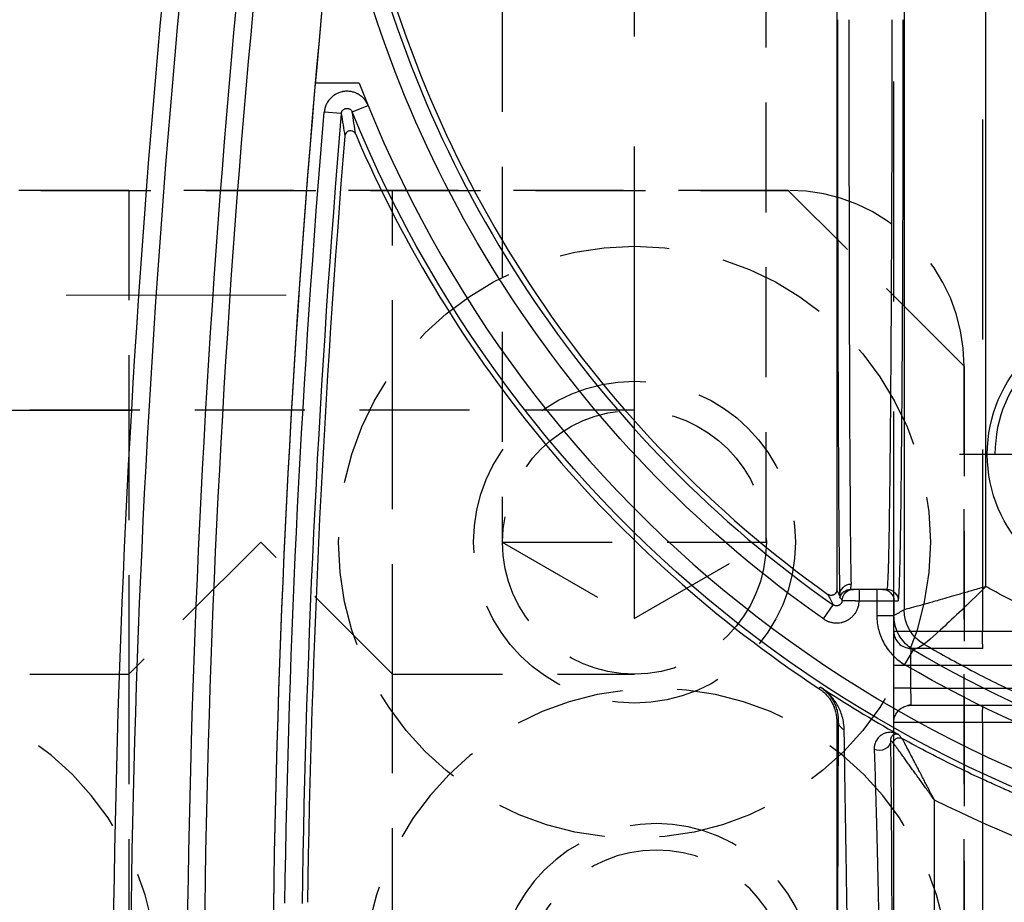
# Model space of a CAD drawing. Extents: x 2651 to 11825, y -3833 to 1075.
# Tile 393 of 656: x 4196 to 4218, y 691 to 712. Entities that reach past the tile are written whole.
import ezdxf

# ---------------------------------------------------------------- set-up
doc = ezdxf.new("R2010")
doc.units = 0
doc.header["$LTSCALE"] = 10
for name, pattern in [('CENTER', [2, 1.25, -0.25, 0.25, -0.25]), ('DASHED', [0.75, 0.5, -0.25]), ('HIDDEN', [0.375, 0.25, -0.125])]:
    doc.linetypes.add(name, pattern=pattern)
doc.layers.get('0').update_dxf_attribs({"linetype": 'CONTINUOUS'})
doc.layers.get('Defpoints').update_dxf_attribs({"linetype": 'CONTINUOUS'})
for name, color, linetype in [('1', 7, 'CONTINUOUS'), ('111', 7, 'CONTINUOUS'), ('204', 7, 'CONTINUOUS'), ('COOL', 150, 'HIDDEN'), ('DIM', 3, 'CONTINUOUS'), ('LAYER_103', 7, 'CONTINUOUS'), ('PIN', 3, 'CONTINUOUS')]:
    doc.layers.add(name, color=color, linetype=linetype)
doc.styles.get("Standard").update_dxf_attribs({"font": 'romans.shx'})
doc.dimstyles.new('MM& INCH5', dxfattribs={"dimtxt": 5, "dimasz": 2.5, "dimexe": 1, "dimexo": 0.5, "dimtad": 0, "dimrnd": 1.38778e-17, "dimzin": 9, "dimdsep": 46, "dimtxsty": 'Standard', "dimblk": 'CLOSED', "dimcen": 0, "dimclrd": 3, "dimclre": 3, "dimclrt": 3, "dimazin": 2, "dimtfac": 0.75, "dimtofl": 0, "dimtmove": 0, "dimatfit": 3, "dimfxl": 0, "dimtolj": 1, "dimarcsym": 0})

# ---------------------------------------------------------------- blocks, each defined once
blk = doc.blocks.new('DSD')
at = {"layer": '1', "color": 6, "linetype": 'DASHED'}
for p, q in [((499.908, 511.092), (499.908, 526.896)), ((501.927, 526.896), (501.927, 511.092)), ((499.908, 511.092), (501.927, 511.092)), ((499.898, 510.703), (462.919, 510.703)), ((501.538, 510.703), (499.898, 510.703)), ((501.545, 510.315), (468.644, 510.315)), ((501.545, 509.797), (501.545, 510.315)), ((501.545, 510.315), (501.927, 510.315)), ((501.927, 510.315), (501.927, 509.797)), ((468.644, 509.797), (501.545, 509.797)), ((501.545, 509.797), (501.927, 509.797)), ((462.919, 509.408), (499.898, 509.408)), ((501.538, 509.408), (499.898, 509.408)), ((499.908, 459.883), (499.908, 509.019)), ((501.927, 509.019), (499.908, 509.019)), ((501.927, 509.019), (501.927, 460.933)), ((501.922, 508.326), (501.922, 508.663))]:
    blk.add_line(p, q, dxfattribs=at)
at = {"layer": '1', "color": 7, "linetype": 'Continuous'}
for p, q in [((503.222, 511.076), (503.222, 526.911)), ((502.084, 508.067), (502.182, 508.067)), ((502.182, 508.067), (502.312, 508.067)), ((502.312, 508.067), (502.711, 508.067)), ((503.222, 464.844), (503.222, 508.076))]:
    blk.add_line(p, q, dxfattribs=at)
at = {"layer": '1', "color": 252, "linetype": 'Continuous'}
for p, q in [((501.935, 511.57), (501.935, 526.418)), ((501.004, 525.133), (501.004, 512.855)), ((503.222, 511.076), (503.189, 511.058)), ((503.586, 510.294), (503.63, 510.319)), ((501.675, 509.779), (501.477, 509.445)), ((501.923, 508.664), (501.923, 508.326)), ((502.312, 508.664), (501.923, 508.664)), ((502.312, 508.326), (502.312, 508.664)), ((503.526, 508.737), (503.303, 508.419)), ((501.692, 464.145), (501.692, 508.531)), ((501.923, 508.326), (501.825, 508.326)), ((502.312, 508.326), (501.923, 508.326)), ((502.711, 508.326), (502.312, 508.326)), ((502.312, 508.067), (502.312, 508.326)), ((502.711, 508.067), (502.711, 508.326)), ((499.831, 508.003), (499.831, 464.659)), ((514.243, 497.209), (513.883, 497.063)), ((514.492, 497.247), (514.879, 497.214))]:
    blk.add_line(p, q, dxfattribs=at)
at = {"layer": '1', "color": 110, "linetype": 'Continuous'}
blk.add_line((514.084, 496.554), (515.084, 496.554), dxfattribs=at)
at = {"layer": '1', "color": 252, "linetype": 'Continuous'}
for centre, radius, start, end in [((258.538, 518.994), 260.764, 351.21206, 8.78754), ((258.538, 518.994), 257.526, 351.21206, 8.78794), ((258.538, 518.994), 256.876, 355.14365, 359.15617), ((487.959, 486.516), 26.617, 59.4774, 83.8121), ((487.959, 486.516), 26.743, 13.2714, 54.9863)]:
    blk.add_arc(centre, radius, start, end, dxfattribs=at)
at = {"layer": '1', "color": 7, "linetype": 'Continuous', "extrusion": (0, 0, -1)}
for radius in [261.153, 259.08]:
    blk.add_arc((-258.538, 518.994), radius, 171.21206, 188.78794, dxfattribs=at)
at = {"layer": '1', "color": 252, "linetype": 'Continuous', "extrusion": (0, 0, -1)}
for centre, radius, start, end in [((-258.538, 518.994), 259.469, 171.21206, 188.78794), ((-258.538, 518.994), 257.265, 180.84383, 184.85635), ((-487.959, 486.516), 28.376, 96.2147, 157.8612), ((-487.959, 486.516), 27.006, 96.1879, 120.5226), ((-487.959, 486.516), 27.132, 125.0137, 166.7286)]:
    blk.add_arc(centre, radius, start, end, dxfattribs=at)
at = {"layer": '1', "color": 110, "linetype": 'Continuous'}
for centre, radius, start, end in [((258.538, 518.994), 257.526, 351.21206, 0), ((487.959, 486.516), 27.988, 21.018, 83.7852)]:
    blk.add_arc(centre, radius, start, end, dxfattribs=at)
at = {"layer": '1', "color": 7, "linetype": 'Continuous'}
for centre, radius, start, end in [((258.538, 518.994), 256.753, 355.25578, 359.1496), ((487.959, 486.516), 28.454, 56.6874, 60.8315), ((487.959, 486.516), 28.499, 23.1464, 56.6401), ((487.959, 486.516), 26.62, 13.3184, 54.4749)]:
    blk.add_arc(centre, radius, start, end, dxfattribs=at)
at = {"layer": '1', "color": 6, "linetype": 'DASHED', "extrusion": (0, 0, -1)}
blk.add_arc((-501.538, 511.092), 0.389, 180, 270, dxfattribs=at)
at = {"layer": '1', "color": 6, "linetype": 'DASHED'}
blk.add_arc((501.538, 509.019), 0.389, 0, 90, dxfattribs=at)
at = {"layer": '1', "color": 7, "linetype": 'Continuous'}
for centre, major_axis, ratio, start_param, end_param in [((487.939, 486.516), (-29.401, 0), 1, 4.251891, 4.60449), ((502.89, 495.113), (0, 12.954), 0.004451, 4.712389, 6.146594)]:
    blk.add_ellipse(centre, major_axis=major_axis, ratio=ratio, start_param=start_param, end_param=end_param, dxfattribs=at)
at = {"layer": '1', "color": 252, "linetype": 'Continuous', "extrusion": (0, 0, -1)}
for centre, major_axis, ratio, start_param, end_param in [((502.255, 511.501), (0.259, 0.004), 0.885838, 3.160401, 5.197109), ((501.805, 511.57), (-0.072, -0.108), 0.998651, 4.124129, 6.199042), ((501.805, 511.57), (0.0968, 0.0861), 0.999914, 0.727159, 2.802769), ((502.93, 511.058), (0.259, -0.002), 0.892611, 5.202832, 6.273506), ((500.785, 508.531), (-0.452, 0.786), 0.999949, 1.049185, 2.092408), ((500.785, 508.531), (-0.106, -0.901), 0.999761, 3.551938, 4.595151), ((502.084, 508.326), (0, -0.259), 0.999962, 0, 1.570796), ((502.182, 508.326), (0, 0.259), 0.999962, 3.141593, 4.712389), ((502.841, 508.326), (0, -0.259), 0.999989, 4.746385, 6.283185), ((502.897, 508.203), (-0.259, -0.008), 0.990677, 3.173626, 4.743828), ((502.905, 508.326), (0, -0.259), 0.999977, 4.993749, 6.283185)]:
    blk.add_ellipse(centre, major_axis=major_axis, ratio=ratio, start_param=start_param, end_param=end_param, dxfattribs=at)
at = {"layer": '1', "color": 252, "linetype": 'Continuous'}
for centre, major_axis, ratio, start_param, end_param in [((464.37, 486.503), (-47.418, -0.042), 0.865972, 3.795115, 3.797219), ((503.149, 495.113), (0, 13.213), 0.004363, 4.712389, 6.146594)]:
    blk.add_ellipse(centre, major_axis=major_axis, ratio=ratio, start_param=start_param, end_param=end_param, dxfattribs=at)
for points, knots in [([(501.961, 518.374), (501.961, 518.2), (501.961, 518.025), (501.961, 517.764), (501.961, 517.634), (501.962, 517.504), (501.962, 517.417), (501.962, 517.373), (501.962, 517.157), (501.962, 516.815), (501.963, 516.31), (501.965, 515.813), (501.966, 515.489), (501.967, 515.247), (501.967, 515.127), (501.967, 515.008), (501.968, 514.948), (501.968, 514.928), (501.968, 514.889), (501.969, 514.712), (501.97, 514.384), (501.973, 513.941), (501.974, 513.658), (501.976, 513.382), (501.977, 513.247), (501.978, 513.082), (501.978, 513.049), (501.979, 512.984), (501.979, 512.952), (501.98, 512.856), (501.981, 512.794), (501.982, 512.609), (501.984, 512.373), (501.987, 512.158), (501.989, 511.952), (501.99, 511.854), (501.993, 511.67), (501.994, 511.583), (501.996, 511.501)], [0, 0, 0, 0, 0.0625, 0.0625, 0.09375, 0.109375, 0.109375, 0.125, 0.125, 0.1875, 0.25, 0.3125, 0.375, 0.375, 0.40625, 0.421875, 0.421875, 0.429688, 0.429688, 0.4375, 0.5, 0.5625, 0.625, 0.625, 0.6875, 0.6875, 0.703125, 0.703125, 0.71875, 0.71875, 0.75, 0.75, 0.8125, 0.875, 0.875, 0.9375, 0.9375, 1, 1, 1, 1]), ([(503.189, 511.058), (503.189, 511.139), (503.19, 511.225), (503.191, 511.41), (503.192, 511.508), (503.193, 511.714), (503.194, 511.932), (503.196, 512.171), (503.196, 512.327), (503.196, 512.374), (503.197, 512.422), (503.197, 512.454), (503.197, 512.47), (503.197, 512.551), (503.197, 512.617), (503.198, 512.817), (503.199, 512.954), (503.2, 513.235), (503.201, 513.523), (503.201, 513.824), (503.202, 514.055), (503.202, 514.172), (503.202, 514.31), (503.203, 514.37), (503.203, 514.409), (503.203, 514.429), (503.203, 514.61), (503.203, 514.772), (503.204, 515.099), (503.205, 515.43), (503.205, 515.935), (503.206, 516.278), (503.206, 516.538), (503.206, 516.669), (503.206, 516.8), (503.206, 516.888), (503.206, 516.932), (503.206, 517.153), (503.206, 517.506), (503.206, 517.861), (503.206, 518.039)], [0, 0, 0, 0, 0.0625, 0.0625, 0.125, 0.125, 0.1875, 0.25, 0.25, 0.265625, 0.273438, 0.273438, 0.28125, 0.28125, 0.3125, 0.3125, 0.375, 0.375, 0.4375, 0.5, 0.5, 0.53125, 0.546875, 0.554688, 0.554688, 0.5625, 0.5625, 0.625, 0.625, 0.6875, 0.75, 0.8125, 0.8125, 0.84375, 0.859375, 0.859375, 0.875, 0.875, 0.9375, 1, 1, 1, 1]), ([(501.241, 509.314), (500.906, 509.504), (500.217, 509.894), (499.122, 510.434), (497.945, 510.951), (496.682, 511.431), (495.333, 511.865), (493.899, 512.239), (492.382, 512.55), (491.337, 512.682), (490.803, 512.75)], [0, 0, 0, 0, 0.104323, 0.214554, 0.330692, 0.452738, 0.580692, 0.714553, 0.854323, 1, 1, 1, 1]), ([(502.312, 508.664), (502.312, 508.777), (502.297, 508.887), (502.24, 509.103), (502.197, 509.209), (502.086, 509.403), (502.017, 509.494), (501.86, 509.653), (501.772, 509.722), (501.675, 509.779)], [0, 0, 0, 0, 0.25, 0.25, 0.5, 0.5, 0.75, 0.75, 1, 1, 1, 1]), ([(499.831, 508.003), (500.161, 508.329), (500.499, 508.651), (501.039, 509.15), (501.229, 509.316), (501.241, 509.314)], [0, 0, 0, 0, 0.5, 0.5, 1, 1, 1, 1]), ([(501.477, 509.445), (501.473, 509.442), (501.469, 509.44), (501.443, 509.426), (501.422, 509.414), (501.347, 509.373), (501.294, 509.344), (501.241, 509.314)], [0, 0, 0, 0, 0.053761, 0.053761, 0.326804, 0.326804, 1, 1, 1, 1]), ([(501.477, 509.445), (501.528, 509.41), (501.632, 509.341), (501.758, 509.197), (501.853, 509.031), (501.912, 508.85), (501.92, 508.725), (501.923, 508.664)], [0, 0, 0, 0, 0.195653, 0.397798, 0.602202, 0.804347, 1, 1, 1, 1]), ([(503.526, 508.737), (503.507, 508.751), (503.487, 508.763), (503.461, 508.776), (503.45, 508.781), (503.429, 508.791), (503.413, 508.797), (503.38, 508.809), (503.358, 508.815), (503.324, 508.822), (503.312, 508.824), (503.295, 508.827), (503.283, 508.828), (503.248, 508.831), (503.196, 508.831), (503.15, 508.825), (503.121, 508.82), (503.116, 508.818), (503.104, 508.816), (503.087, 508.811), (503.07, 508.806), (503.038, 508.795), (503.016, 508.786), (502.985, 508.77), (502.975, 508.765), (502.96, 508.756), (502.955, 508.753), (502.945, 508.746), (502.921, 508.73), (502.88, 508.698), (502.847, 508.664), (502.829, 508.642), (502.825, 508.637), (502.818, 508.628), (502.807, 508.614), (502.797, 508.6), (502.779, 508.57), (502.768, 508.55), (502.753, 508.518), (502.749, 508.507), (502.742, 508.491), (502.74, 508.485), (502.737, 508.474), (502.728, 508.447), (502.716, 508.396), (502.712, 508.349), (502.711, 508.326)], [0, 0, 0, 0, 0.0625, 0.0625, 0.078125, 0.09375, 0.125, 0.125, 0.1875, 0.1875, 0.21875, 0.21875, 0.234375, 0.25, 0.3125, 0.375, 0.375, 0.390625, 0.390625, 0.40625, 0.4375, 0.4375, 0.5, 0.5, 0.53125, 0.53125, 0.546875, 0.546875, 0.5625, 0.625, 0.6875, 0.6875, 0.703125, 0.703125, 0.71875, 0.75, 0.75, 0.8125, 0.8125, 0.84375, 0.84375, 0.859375, 0.859375, 0.875, 0.9375, 1, 1, 1, 1]), ([(499.831, 508.003), (499.929, 508.032), (500.117, 508.087), (500.382, 508.163), (500.614, 508.229), (500.812, 508.287), (500.977, 508.335), (501.194, 508.397), (501.436, 508.463), (501.643, 508.517), (501.675, 508.526), (501.691, 508.531)], [0, 0, 0, 0, 0.105119, 0.201549, 0.289295, 0.368365, 0.43877, 0.50053, 0.668056, 0.834313, 1, 1, 1, 1]), ([(501.969, 495.113), (501.969, 495.394), (501.969, 495.967), (501.97, 496.839), (501.972, 497.737), (501.975, 498.655), (501.978, 499.586), (501.982, 500.522), (501.986, 501.455), (501.992, 502.375), (501.998, 503.272), (502.005, 504.132), (502.012, 504.945), (502.02, 505.695), (502.029, 506.369), (502.039, 506.953), (502.049, 507.432), (502.06, 507.789), (502.072, 508.022), (502.08, 508.052), (502.084, 508.067)], [0, 0, 0, 0, 0.041403, 0.084471, 0.129205, 0.175604, 0.223668, 0.273397, 0.324791, 0.377851, 0.432575, 0.488964, 0.547018, 0.606736, 0.668119, 0.731167, 0.795879, 0.862255, 0.930296, 1, 1, 1, 1]), ([(513.883, 497.063), (513.894, 497.036), (513.92, 496.985), (513.954, 496.938), (513.978, 496.911), (513.983, 496.906), (513.993, 496.895), (514.008, 496.88), (514.025, 496.866), (514.058, 496.838), (514.082, 496.822), (514.113, 496.804), (514.12, 496.801), (514.132, 496.794), (514.152, 496.785), (514.172, 496.776), (514.212, 496.762), (514.24, 496.754), (514.276, 496.747), (514.283, 496.746), (514.297, 496.744), (514.319, 496.742), (514.34, 496.74), (514.383, 496.74), (514.412, 496.742), (514.448, 496.747), (514.455, 496.748), (514.469, 496.751), (514.49, 496.756), (514.511, 496.762), (514.552, 496.775), (514.578, 496.786), (514.611, 496.803), (514.617, 496.807), (514.629, 496.814), (514.648, 496.825), (514.666, 496.837), (514.7, 496.864), (514.721, 496.883), (514.746, 496.909), (514.751, 496.915), (514.76, 496.926), (514.774, 496.942), (514.787, 496.96), (514.811, 496.996), (514.824, 497.021), (514.839, 497.054), (514.842, 497.061), (514.847, 497.074), (514.855, 497.095), (514.861, 497.115), (514.872, 497.157), (514.877, 497.185), (514.879, 497.214)], [0, 0, 0, 0, 0.0625, 0.125, 0.125, 0.140625, 0.140625, 0.15625, 0.1875, 0.1875, 0.25, 0.25, 0.265625, 0.265625, 0.28125, 0.3125, 0.3125, 0.375, 0.375, 0.390625, 0.390625, 0.40625, 0.4375, 0.4375, 0.5, 0.5, 0.515625, 0.515625, 0.53125, 0.5625, 0.5625, 0.625, 0.625, 0.640625, 0.640625, 0.65625, 0.6875, 0.6875, 0.75, 0.75, 0.765625, 0.765625, 0.78125, 0.8125, 0.8125, 0.875, 0.875, 0.890625, 0.890625, 0.90625, 0.9375, 0.9375, 1, 1, 1, 1])]:
    blk.add_open_spline(points, degree=3, knots=knots, dxfattribs=at)
at = {"layer": '1', "color": 7, "linetype": 'Continuous'}
for points, knots in [([(502.372, 511.706), (502.369, 511.786), (502.366, 511.871), (502.36, 512.051), (502.357, 512.146), (502.35, 512.347), (502.344, 512.557), (502.337, 512.787), (502.332, 512.966), (502.33, 513.027), (502.328, 513.105), (502.327, 513.12), (502.327, 513.152), (502.325, 513.199), (502.321, 513.374), (502.316, 513.538), (502.309, 513.806), (502.303, 514.081), (502.292, 514.511), (502.286, 514.81), (502.282, 514.981), (502.282, 515), (502.281, 515.038), (502.28, 515.058), (502.279, 515.115), (502.277, 515.231), (502.274, 515.347), (502.269, 515.581), (502.263, 515.896), (502.254, 516.376), (502.245, 516.865), (502.239, 517.196), (502.235, 517.405), (502.235, 517.447), (502.233, 517.531), (502.231, 517.657), (502.229, 517.826), (502.227, 517.952), (502.225, 518.037), (502.225, 518.079), (502.223, 518.205), (502.221, 518.29), (502.22, 518.374)], [0, 0, 0, 0, 0.0625, 0.0625, 0.125, 0.125, 0.1875, 0.25, 0.25, 0.28125, 0.28125, 0.289063, 0.289063, 0.296875, 0.3125, 0.375, 0.375, 0.4375, 0.5, 0.5625, 0.5625, 0.570313, 0.570313, 0.578125, 0.578125, 0.59375, 0.625, 0.625, 0.6875, 0.75, 0.8125, 0.875, 0.875, 0.890625, 0.890625, 0.90625, 0.9375, 0.953125, 0.953125, 0.96875, 0.96875, 1, 1, 1, 1]), ([(502.947, 518.039), (502.95, 517.867), (502.955, 517.524), (502.961, 517.183), (502.964, 516.97), (502.965, 516.927), (502.966, 516.842), (502.968, 516.715), (502.97, 516.589), (502.974, 516.338), (502.979, 516.006), (502.987, 515.517), (502.992, 515.197), (502.997, 514.88), (503, 514.724), (503.002, 514.549), (503.003, 514.53), (503.003, 514.491), (503.004, 514.433), (503.006, 514.299), (503.008, 514.186), (503.012, 513.962), (503.017, 513.67), (503.021, 513.391), (503.025, 513.118), (503.028, 512.985), (503.031, 512.79), (503.032, 512.726), (503.033, 512.647), (503.033, 512.631), (503.034, 512.6), (503.034, 512.553), (503.037, 512.384), (503.039, 512.238), (503.043, 512.014), (503.044, 511.907), (503.047, 511.754), (503.047, 511.704), (503.048, 511.644), (503.048, 511.632), (503.049, 511.608), (503.049, 511.573), (503.051, 511.446), (503.052, 511.34), (503.053, 511.261)], [0, 0, 0, 0, 0.0625, 0.125, 0.125, 0.140625, 0.140625, 0.15625, 0.1875, 0.1875, 0.25, 0.3125, 0.375, 0.375, 0.4375, 0.4375, 0.445312, 0.445312, 0.453125, 0.46875, 0.5, 0.5, 0.5625, 0.625, 0.625, 0.6875, 0.6875, 0.71875, 0.71875, 0.726562, 0.726562, 0.734375, 0.75, 0.8125, 0.8125, 0.875, 0.875, 0.90625, 0.90625, 0.914062, 0.914062, 0.921875, 0.9375, 1, 1, 1, 1]), ([(491.031, 514.845), (491.501, 514.794), (491.969, 514.731), (492.553, 514.638), (492.67, 514.619), (492.844, 514.589), (492.903, 514.579), (493.019, 514.558), (493.31, 514.506), (493.599, 514.448), (494.29, 514.303), (495.205, 514.087), (496.557, 513.695), (497.888, 513.238), (498.762, 512.889), (499.304, 512.656), (499.466, 512.585), (499.628, 512.513), (499.736, 512.464), (499.79, 512.44), (500.058, 512.317), (500.272, 512.216), (500.909, 511.904), (501.328, 511.686), (501.742, 511.457)], [0, 0, 0, 0, 0.125, 0.125, 0.15625, 0.15625, 0.171875, 0.171875, 0.1875, 0.25, 0.25, 0.375, 0.5, 0.625, 0.75, 0.75, 0.78125, 0.796875, 0.796875, 0.8125, 0.8125, 0.875, 0.875, 1, 1, 1, 1]), ([(501.004, 512.855), (501.014, 512.836), (501.023, 512.818), (501.042, 512.782), (501.052, 512.764), (501.081, 512.709), (501.118, 512.637), (501.175, 512.529), (501.231, 512.423), (501.277, 512.334), (501.309, 512.272), (501.323, 512.246), (501.332, 512.229), (501.336, 512.22), (501.359, 512.176), (501.377, 512.142), (501.412, 512.074), (501.43, 512.04), (501.464, 511.974), (501.481, 511.941), (501.515, 511.877), (501.535, 511.838), (501.555, 511.8), (501.563, 511.785), (501.567, 511.777), (501.579, 511.755), (501.587, 511.74), (501.609, 511.697), (501.624, 511.67), (501.644, 511.631), (501.654, 511.612), (501.665, 511.592), (501.67, 511.583), (501.673, 511.578), (501.675, 511.574), (501.682, 511.561), (501.693, 511.54), (501.708, 511.512), (501.717, 511.497), (501.722, 511.488), (501.725, 511.484), (501.728, 511.478), (501.731, 511.474), (501.733, 511.47), (501.734, 511.465), (501.745, 511.454), (501.741, 511.458)], [0, 0, 0, 0, 0.03125, 0.03125, 0.0625, 0.0625, 0.125, 0.1875, 0.25, 0.3125, 0.34375, 0.359375, 0.359375, 0.375, 0.375, 0.4375, 0.4375, 0.5, 0.5, 0.5625, 0.5625, 0.625, 0.640625, 0.640625, 0.65625, 0.65625, 0.6875, 0.6875, 0.75, 0.75, 0.78125, 0.796875, 0.804687, 0.804687, 0.8125, 0.8125, 0.84375, 0.875, 0.90625, 0.90625, 0.921875, 0.921875, 0.9375, 0.9375, 0.96875, 1, 1, 1, 1]), ([(501.004, 512.855), (501.028, 512.821), (501.052, 512.788), (501.088, 512.738), (501.1, 512.722), (501.124, 512.688), (501.136, 512.672), (501.172, 512.622), (501.219, 512.556), (501.29, 512.458), (501.348, 512.377), (501.389, 512.321), (501.406, 512.296), (501.418, 512.28), (501.424, 512.272), (501.452, 512.232), (501.475, 512.201), (501.52, 512.138), (501.542, 512.107), (501.585, 512.046), (501.607, 512.017), (501.649, 511.958), (501.675, 511.922), (501.7, 511.886), (501.71, 511.872), (501.715, 511.866), (501.73, 511.845), (501.74, 511.831), (501.768, 511.792), (501.786, 511.767), (501.812, 511.731), (501.825, 511.714), (501.837, 511.697), (501.845, 511.687), (501.848, 511.681), (501.86, 511.666), (501.874, 511.647), (501.893, 511.622), (501.903, 511.608), (501.91, 511.599), (501.913, 511.595), (501.917, 511.589), (501.92, 511.586), (501.924, 511.582), (501.926, 511.578), (501.937, 511.568), (501.932, 511.571)], [0, 0, 0, 0, 0.0625, 0.0625, 0.09375, 0.09375, 0.125, 0.125, 0.1875, 0.25, 0.3125, 0.34375, 0.359375, 0.359375, 0.375, 0.375, 0.4375, 0.4375, 0.5, 0.5, 0.5625, 0.5625, 0.625, 0.640625, 0.640625, 0.65625, 0.65625, 0.6875, 0.6875, 0.75, 0.75, 0.78125, 0.796875, 0.796875, 0.8125, 0.8125, 0.84375, 0.875, 0.90625, 0.90625, 0.921875, 0.921875, 0.9375, 0.9375, 0.96875, 1, 1, 1, 1]), ([(501.996, 511.501), (501.996, 511.496), (501.996, 511.487), (501.995, 511.478), (501.994, 511.469), (501.993, 511.465), (501.991, 511.457), (501.988, 511.446), (501.984, 511.436), (501.979, 511.423), (501.975, 511.418), (501.965, 511.402), (501.957, 511.393), (501.945, 511.382), (501.941, 511.378), (501.933, 511.372), (501.92, 511.364), (501.907, 511.359), (501.89, 511.354), (501.881, 511.353), (501.865, 511.352), (501.857, 511.353), (501.847, 511.354), (501.842, 511.356), (501.838, 511.357), (501.834, 511.359), (501.829, 511.36), (501.825, 511.362)], [0, 0, 0, 0, 0.03125, 0.0625, 0.0625, 0.09375, 0.09375, 0.125, 0.1875, 0.1875, 0.25, 0.25, 0.375, 0.375, 0.4375, 0.4375, 0.5, 0.625, 0.625, 0.75, 0.75, 0.875, 0.875, 0.9375, 0.96875, 0.96875, 1, 1, 1, 1]), ([(501.827, 511.361), (501.847, 511.351), (501.869, 511.342), (501.888, 511.335), (501.926, 511.324), (501.953, 511.32), (502.007, 511.317), (502.035, 511.318), (502.09, 511.327), (502.118, 511.335), (502.159, 511.352), (502.173, 511.359), (502.193, 511.371), (502.2, 511.375), (502.213, 511.383), (502.22, 511.388), (502.239, 511.403), (502.251, 511.413), (502.275, 511.437), (502.287, 511.45), (502.308, 511.479), (502.318, 511.495), (502.336, 511.528), (502.344, 511.547), (502.355, 511.576), (502.358, 511.587), (502.362, 511.603), (502.363, 511.608), (502.366, 511.62), (502.367, 511.625), (502.369, 511.643), (502.371, 511.655), (502.372, 511.68), (502.373, 511.693), (502.372, 511.706)], [0, 0, 0, 0, 0.0625, 0.125, 0.125, 0.25, 0.25, 0.375, 0.375, 0.5, 0.5, 0.5625, 0.5625, 0.59375, 0.59375, 0.625, 0.625, 0.6875, 0.6875, 0.75, 0.75, 0.8125, 0.8125, 0.875, 0.875, 0.90625, 0.90625, 0.921875, 0.921875, 0.9375, 0.9375, 0.96875, 0.96875, 1, 1, 1, 1]), ([(503.053, 511.261), (503.054, 511.208), (503.059, 511.156), (503.074, 511.056), (503.085, 511.007), (503.112, 510.912), (503.128, 510.867), (503.166, 510.779), (503.187, 510.736), (503.234, 510.655), (503.26, 510.616), (503.301, 510.56), (503.323, 510.533), (503.346, 510.506), (503.361, 510.489), (503.369, 510.481), (503.408, 510.438), (503.442, 510.407), (503.494, 510.362), (503.521, 510.341), (503.553, 510.317), (503.569, 510.306), (503.577, 510.3), (503.586, 510.294)], [0, 0, 0, 0, 0.125, 0.125, 0.25, 0.25, 0.375, 0.375, 0.5, 0.5, 0.625, 0.625, 0.6875, 0.71875, 0.71875, 0.75, 0.75, 0.875, 0.875, 0.9375, 0.96875, 0.984375, 1, 1, 1, 1]), ([(503.587, 510.293), (503.583, 510.296), (503.58, 510.299), (503.576, 510.301), (503.572, 510.304), (503.561, 510.312), (503.536, 510.33), (503.516, 510.347), (503.476, 510.381), (503.45, 510.406), (503.42, 510.439), (503.409, 510.452), (503.386, 510.48), (503.369, 510.501), (503.338, 510.545), (503.299, 510.606), (503.268, 510.673), (503.24, 510.743), (503.228, 510.78), (503.208, 510.855), (503.201, 510.894), (503.191, 510.974), (503.188, 511.016), (503.189, 511.058)], [0, 0, 0, 0, 0.007813, 0.007813, 0.015625, 0.03125, 0.0625, 0.125, 0.125, 0.25, 0.25, 0.28125, 0.3125, 0.375, 0.375, 0.5, 0.625, 0.625, 0.75, 0.75, 0.875, 0.875, 1, 1, 1, 1]), ([(503.63, 510.319), (503.599, 510.34), (503.539, 510.385), (503.486, 510.436), (503.448, 510.477), (503.436, 510.492), (503.418, 510.514), (503.412, 510.521), (503.401, 510.536), (503.373, 510.574), (503.329, 510.645), (503.298, 510.713), (503.281, 510.756), (503.277, 510.765), (503.271, 510.783), (503.268, 510.792), (503.259, 510.818), (503.254, 510.836), (503.241, 510.891), (503.227, 510.964), (503.222, 511.039), (503.222, 511.076)], [0, 0, 0, 0, 0.125, 0.25, 0.25, 0.3125, 0.3125, 0.34375, 0.34375, 0.375, 0.5, 0.625, 0.625, 0.65625, 0.65625, 0.6875, 0.6875, 0.75, 0.75, 0.875, 1, 1, 1, 1]), ([(503.1, 508.317), (503.1, 508.323), (503.101, 508.335), (503.104, 508.346), (503.106, 508.353), (503.107, 508.358), (503.109, 508.362), (503.113, 508.37), (503.117, 508.378), (503.121, 508.384), (503.124, 508.388), (503.127, 508.392), (503.129, 508.396), (503.134, 508.401), (503.142, 508.409), (503.151, 508.417), (503.158, 508.421), (503.162, 508.424), (503.166, 508.426), (503.174, 508.43), (503.182, 508.434), (503.189, 508.436), (503.193, 508.437), (503.198, 508.439), (503.203, 508.44), (503.21, 508.441), (503.221, 508.443), (503.233, 508.442), (503.24, 508.442), (503.245, 508.441), (503.25, 508.441), (503.259, 508.439), (503.267, 508.437), (503.274, 508.434), (503.279, 508.433), (503.283, 508.431), (503.287, 508.429), (503.294, 508.425), (503.299, 508.422), (503.303, 508.419)], [0, 0, 0, 0, 0.0625, 0.125, 0.125, 0.15625, 0.15625, 0.1875, 0.25, 0.25, 0.28125, 0.28125, 0.3125, 0.3125, 0.375, 0.4375, 0.4375, 0.46875, 0.46875, 0.5, 0.5625, 0.5625, 0.59375, 0.59375, 0.625, 0.625, 0.6875, 0.75, 0.75, 0.78125, 0.78125, 0.8125, 0.875, 0.875, 0.90625, 0.90625, 0.9375, 0.9375, 1, 1, 1, 1]), ([(503.103, 508.317), (503.098, 508.317), (503.094, 508.317), (503.089, 508.318), (503.084, 508.318), (503.079, 508.318), (503.075, 508.318), (503.07, 508.318), (503.065, 508.318), (503.061, 508.318), (503.056, 508.318), (503.051, 508.319), (503.047, 508.319), (503.042, 508.319), (503.037, 508.319), (503.019, 508.319), (503.003, 508.32), (502.967, 508.321), (502.948, 508.321), (502.921, 508.322), (502.916, 508.322), (502.905, 508.322), (502.888, 508.323), (502.86, 508.323), (502.836, 508.324), (502.818, 508.324), (502.812, 508.324), (502.799, 508.324), (502.793, 508.325), (502.762, 508.325), (502.737, 508.326), (502.711, 508.326)], [0, 0, 0, 0, 0.0625, 0.0625, 0.09375, 0.09375, 0.125, 0.125, 0.25, 0.25, 0.28125, 0.28125, 0.3125, 0.3125, 0.375, 0.375, 0.5, 0.5, 0.625, 0.625, 0.65625, 0.65625, 0.6875, 0.75, 0.8125, 0.8125, 0.84375, 0.84375, 0.875, 0.875, 1, 1, 1, 1]), ([(503.157, 508.203), (503.156, 508.211), (503.156, 508.217), (503.156, 508.23), (503.156, 508.235), (503.158, 508.241), (503.151, 508.25), (503.161, 508.249), (503.154, 508.254)], [0, 0, 0, 0, 0.25, 0.25, 0.5, 0.5, 0.75, 1, 1, 1, 1]), ([(503.222, 508.076), (503.222, 508.082), (503.223, 508.094), (503.225, 508.105), (503.228, 508.113), (503.229, 508.117), (503.231, 508.122), (503.234, 508.13), (503.238, 508.138), (503.242, 508.145), (503.245, 508.149), (503.247, 508.153), (503.25, 508.156), (503.255, 508.162), (503.263, 508.171), (503.272, 508.178), (503.279, 508.183), (503.283, 508.186), (503.287, 508.188), (503.295, 508.193), (503.303, 508.196), (503.311, 508.199), (503.315, 508.2), (503.32, 508.201), (503.324, 508.202), (503.332, 508.204), (503.343, 508.205), (503.355, 508.205), (503.363, 508.205), (503.368, 508.204), (503.373, 508.204), (503.381, 508.202), (503.39, 508.2), (503.397, 508.197), (503.402, 508.195), (503.406, 508.193), (503.41, 508.191), (503.417, 508.188), (503.422, 508.185), (503.427, 508.181)], [0, 0, 0, 0, 0.0625, 0.125, 0.125, 0.15625, 0.15625, 0.1875, 0.25, 0.25, 0.28125, 0.28125, 0.3125, 0.3125, 0.375, 0.4375, 0.4375, 0.46875, 0.46875, 0.5, 0.5625, 0.5625, 0.59375, 0.59375, 0.625, 0.625, 0.6875, 0.75, 0.75, 0.78125, 0.78125, 0.8125, 0.875, 0.875, 0.90625, 0.90625, 0.9375, 0.9375, 1, 1, 1, 1]), ([(502.711, 508.067), (502.72, 508.067), (502.728, 508.067), (502.741, 508.067), (502.746, 508.067), (502.751, 508.067), (502.755, 508.067), (502.773, 508.067), (502.765, 508.067), (502.785, 508.067), (502.774, 508.067), (502.801, 508.067), (502.783, 508.067), (502.819, 508.067), (502.793, 508.067), (502.828, 508.067), (502.802, 508.067), (502.834, 508.067), (502.812, 508.067), (502.841, 508.067), (502.821, 508.067), (502.844, 508.067), (502.83, 508.067), (502.845, 508.067), (502.84, 508.067)], [0, 0, 0, 0, 0.125, 0.125, 0.1875, 0.1875, 0.25, 0.3125, 0.3125, 0.375, 0.375, 0.5, 0.5, 0.625, 0.625, 0.6875, 0.6875, 0.75, 0.75, 0.875, 0.875, 0.9375, 0.9375, 1, 1, 1, 1]), ([(502.841, 508.067), (502.849, 508.067), (502.859, 508.067), (502.88, 508.067), (502.892, 508.067), (502.905, 508.067)], [0, 0, 0, 0, 0.5, 0.5, 1, 1, 1, 1]), ([(502.904, 508.067), (502.909, 508.068), (502.906, 508.061), (502.905, 508.055), (502.905, 508.05), (502.904, 508.046), (502.902, 508.032), (502.901, 508.026), (502.9, 508.013), (502.899, 508.007), (502.898, 507.984), (502.897, 507.966), (502.897, 507.946)], [0, 0, 0, 0, 0.125, 0.25, 0.25, 0.5, 0.5, 0.625, 0.625, 0.75, 0.75, 1, 1, 1, 1]), ([(514.164, 497.718), (514.176, 497.698), (514.2, 497.66), (514.257, 497.639), (514.313, 497.639), (514.382, 497.668), (514.401, 497.725), (514.412, 497.758)], [0, 0, 0, 0, 0.20527, 0.387397, 0.502822, 0.700563, 1, 1, 1, 1]), ([(514.492, 497.247), (514.491, 497.24), (514.49, 497.233), (514.488, 497.223), (514.486, 497.219), (514.484, 497.213), (514.483, 497.208), (514.478, 497.199), (514.475, 497.193), (514.469, 497.184), (514.467, 497.18), (514.463, 497.176), (514.46, 497.172), (514.453, 497.164), (514.447, 497.16), (514.439, 497.153), (514.435, 497.151), (514.43, 497.147), (514.426, 497.145), (514.417, 497.14), (514.41, 497.137), (514.401, 497.134), (514.396, 497.133), (514.39, 497.131), (514.385, 497.131), (514.375, 497.129), (514.368, 497.129), (514.358, 497.129), (514.353, 497.129), (514.347, 497.13), (514.342, 497.13), (514.332, 497.132), (514.325, 497.134), (514.316, 497.138), (514.311, 497.139), (514.306, 497.142), (514.302, 497.144), (514.293, 497.149), (514.287, 497.153), (514.276, 497.162), (514.27, 497.167), (514.261, 497.178), (514.252, 497.19), (514.246, 497.203), (514.243, 497.209)], [0, 0, 0, 0, 0.0625, 0.0625, 0.09375, 0.09375, 0.125, 0.125, 0.1875, 0.1875, 0.21875, 0.21875, 0.25, 0.25, 0.3125, 0.3125, 0.34375, 0.34375, 0.375, 0.375, 0.4375, 0.4375, 0.46875, 0.46875, 0.5, 0.5, 0.5625, 0.5625, 0.59375, 0.59375, 0.625, 0.625, 0.6875, 0.6875, 0.71875, 0.71875, 0.75, 0.75, 0.8125, 0.8125, 0.875, 0.875, 0.9375, 1, 1, 1, 1])]:
    blk.add_open_spline(points, degree=3, knots=knots, dxfattribs=at)
for points in [[(501.742, 511.457), (501.742, 511.457), (501.743, 511.457), (501.743, 511.457)], [(501.241, 509.314), (501.241, 509.314), (501.241, 509.314), (501.241, 509.314)], [(501.691, 508.531), (501.691, 508.531), (501.691, 508.531), (501.692, 508.531)], [(503.154, 508.254), (503.134, 508.275), (503.116, 508.296), (503.1, 508.317)]]:
    blk.add_open_spline(points, degree=3, dxfattribs=at)
at = {"layer": '1', "color": 252, "linetype": 'Continuous'}
for points in [[(501.743, 511.457), (501.771, 511.425), (501.799, 511.393), (501.827, 511.361)], [(501.692, 508.531), (501.769, 508.575), (501.846, 508.619), (501.923, 508.664)], [(503.427, 508.181), (503.386, 508.261), (503.345, 508.34), (503.303, 508.419)], [(503.157, 508.203), (503.178, 508.161), (503.2, 508.118), (503.222, 508.076)], [(514.164, 497.718), (514.19, 497.551), (514.217, 497.382), (514.243, 497.209)], [(514.492, 497.247), (514.466, 497.421), (514.439, 497.591), (514.412, 497.758)]]:
    blk.add_open_spline(points, degree=3, dxfattribs=at)
at = {"layer": '1', "color": 6, "linetype": 'DASHED'}
for points in [[(488.461, 511.092), (499.908, 511.092)], [(501.539, 510.696), (501.609, 510.71)], [(501.609, 509.401), (501.539, 509.416)], [(499.908, 509.019), (462.929, 509.019)]]:
    blk.add_open_spline(points, degree=1, dxfattribs=at)
for points, knots in [([(499.908, 511.092), (499.908, 510.99), (499.907, 510.889), (499.904, 510.745), (499.902, 510.702), (499.897, 510.703)], [0, 0, 0, 0, 0.5, 0.5, 1, 1, 1, 1]), ([(501.545, 510.315), (501.543, 510.416), (501.541, 510.518), (501.539, 510.661), (501.542, 510.706), (501.536, 510.703)], [0, 0, 0, 0, 0.5, 0.5, 1, 1, 1, 1]), ([(501.538, 509.408), (501.539, 509.413), (501.54, 509.424), (501.542, 509.498), (501.544, 509.593), (501.545, 509.696), (501.545, 509.764), (501.545, 509.797)], [0, 0, 0, 0, 0.240928, 0.461441, 0.661485, 0.841017, 1, 1, 1, 1]), ([(499.897, 509.408), (499.902, 509.409), (499.904, 509.366), (499.907, 509.222), (499.908, 509.121), (499.908, 509.019)], [0, 0, 0, 0, 0.5, 0.5, 1, 1, 1, 1])]:
    blk.add_open_spline(points, degree=3, knots=knots, dxfattribs=at)
for points in [[(501.927, 511.094), (501.927, 511.09), (501.927, 510.77), (501.927, 510.315)], [(501.927, 509.797), (501.927, 509.341), (501.927, 509.015), (501.927, 509.022)]]:
    blk.add_rational_spline(points, [1, 0.804737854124, 0.804737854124, 1], degree=3, dxfattribs=at)
at = {"layer": '1', "color": 252, "linetype": 'Continuous'}
for points, weights in [([(490.56, 510.947), (493.826, 510.592), (496.958, 509.597), (499.831, 508.003)], [1, 0.98681524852, 0.98681524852, 1]), ([(501.825, 508.326), (501.757, 508.326), (501.71, 502.853), (501.71, 495.113)], [1, 0.804737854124, 0.804737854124, 1])]:
    blk.add_rational_spline(points, weights, degree=3, dxfattribs=at)
blk = doc.blocks.new('*D116')
at = {"layer": 'Defpoints', "color": 0}
for p in [(4278.684, 927.642), (4278.684, 906.842), (4171.684, 387.642)]:
    blk.add_point(p, dxfattribs=at)
at = {"layer": 'DIM', "color": 3, "lineweight": -2}
blk.add_line((4278.684, 907.342), (4278.684, 927.642), dxfattribs=at)
at = {"layer": 'DIM', "color": 3, "insert": (4278.684, 950.648), "char_height": 5, "attachment_point": 5, "rotation": 90}
blk.add_mtext('\\A1;107 [4.213]', dxfattribs=at)
blk = doc.blocks.new('_Closed')
at = {"color": 0, "linetype": 'ByBlock', "lineweight": -2}
for p, q in [((-1, 0.1667), (0, 0)), ((-1, 0.1667), (-1, -0.1667)), ((0, 0), (-1, -0.1667)), ((0, 0), (-1, 0))]:
    blk.add_line(p, q, dxfattribs=at)
blk = doc.blocks.new('*D117')
at = {"layer": 'Defpoints', "color": 0}
for p in [(4291.684, 927.642), (4291.684, 912.642), (4171.684, 387.642)]:
    blk.add_point(p, dxfattribs=at)
at = {"layer": 'DIM', "color": 3, "lineweight": -2}
blk.add_line((4291.684, 913.142), (4291.684, 927.642), dxfattribs=at)
at = {"layer": 'DIM', "color": 3, "insert": (4291.684, 950.648), "char_height": 5, "attachment_point": 5, "rotation": 90}
blk.add_mtext('\\A1;120 [4.724]', dxfattribs=at)
blk = doc.blocks.new('*D118')
at = {"layer": 'Defpoints', "color": 0}
for p in [(4368.684, 927.642), (4368.684, 892.822), (4171.684, 387.642)]:
    blk.add_point(p, dxfattribs=at)
at = {"layer": 'DIM', "color": 3, "lineweight": -2}
blk.add_line((4368.684, 893.322), (4368.684, 927.642), dxfattribs=at)
at = {"layer": 'DIM', "color": 3, "insert": (4368.684, 950.648), "char_height": 5, "attachment_point": 5, "rotation": 90}
blk.add_mtext('\\A1;197 [7.756]', dxfattribs=at)
blk = doc.blocks.new('*D119')
at = {"layer": 'Defpoints', "color": 0}
for p in [(4376.684, 927.642), (4371.684, 807.17), (4171.684, 387.642)]:
    blk.add_point(p, dxfattribs=at)
at = {"layer": 'DIM', "color": 3, "lineweight": -2}
for p, q in [((4376.684, 922.642), (4376.684, 927.642)), ((4371.684, 917.642), (4376.684, 922.642)), ((4371.684, 807.67), (4371.684, 917.642))]:
    blk.add_line(p, q, dxfattribs=at)
at = {"layer": 'DIM', "color": 3, "insert": (4376.684, 951.005), "char_height": 5, "attachment_point": 5, "rotation": 90}
blk.add_mtext('\\A1;200 [7.874]', dxfattribs=at)
blk = doc.blocks.new('*D120')
at = {"layer": 'Defpoints', "color": 0}
for p in [(4411.684, 927.642), (4411.684, 912.642), (4171.684, 387.642)]:
    blk.add_point(p, dxfattribs=at)
at = {"layer": 'DIM', "color": 3, "lineweight": -2}
blk.add_line((4411.684, 913.142), (4411.684, 927.642), dxfattribs=at)
at = {"layer": 'DIM', "color": 3, "insert": (4411.684, 951.005), "char_height": 5, "attachment_point": 5, "rotation": 90}
blk.add_mtext('\\A1;240 [9.449]', dxfattribs=at)
blk = doc.blocks.new('*D121')
at = {"layer": 'Defpoints', "color": 0}
for p in [(4446.684, 927.642), (4446.684, 910.642), (4171.684, 387.642)]:
    blk.add_point(p, dxfattribs=at)
at = {"layer": 'DIM', "color": 3, "lineweight": -2}
blk.add_line((4446.684, 911.142), (4446.684, 927.642), dxfattribs=at)
at = {"layer": 'DIM', "color": 3, "insert": (4446.684, 953.386), "char_height": 5, "attachment_point": 5, "rotation": 90}
blk.add_mtext('\\A1;275 [10.827]', dxfattribs=at)
blk = doc.blocks.new('*D158')
at = {"layer": 'Defpoints', "color": 0}
for p in [(4247.884, 927.642), (4247.884, 766.102), (4171.684, 387.642)]:
    blk.add_point(p, dxfattribs=at)
at = {"layer": 'DIM', "color": 3, "lineweight": -2}
blk.add_line((4247.884, 766.602), (4247.884, 927.642), dxfattribs=at)
at = {"layer": 'DIM', "color": 3, "insert": (4247.884, 943.862), "char_height": 5, "attachment_point": 5, "rotation": 90}
blk.add_mtext('\\A1;76.2 [3]', dxfattribs=at)
blk = doc.blocks.new('*D159')
at = {"layer": 'Defpoints', "color": 0}
for p in [(4239.884, 927.642), (4246.684, 860.062), (4171.684, 387.642)]:
    blk.add_point(p, dxfattribs=at)
at = {"layer": 'DIM', "color": 3, "lineweight": -2}
for p, q in [((4239.884, 922.642), (4239.884, 927.642)), ((4246.684, 917.642), (4239.884, 922.642)), ((4246.684, 860.562), (4246.684, 917.642))]:
    blk.add_line(p, q, dxfattribs=at)
at = {"layer": 'DIM', "color": 3, "insert": (4239.884, 948.624), "char_height": 5, "attachment_point": 5, "rotation": 90}
blk.add_mtext('\\A1;75 [2.953]', dxfattribs=at)
blk = doc.blocks.new('*D160')
at = {"layer": 'Defpoints', "color": 0}
for p in [(4381.212, 797.642), (4473.321, 797.642), (4171.684, 387.642)]:
    blk.add_point(p, dxfattribs=at)
at = {"layer": 'DIM', "color": 3, "lineweight": -2}
blk.add_line((4381.712, 797.642), (4473.321, 797.642), dxfattribs=at)
at = {"layer": 'DIM', "color": 3, "insert": (4499.065, 797.642), "char_height": 5, "attachment_point": 5}
blk.add_mtext('\\A1;410 [16.142]', dxfattribs=at)
blk = doc.blocks.new('*D161')
at = {"layer": 'Defpoints', "color": 0}
for p in [(4274.104, 832.642), (4473.321, 832.642), (4171.684, 387.642)]:
    blk.add_point(p, dxfattribs=at)
at = {"layer": 'DIM', "color": 3, "lineweight": -2}
blk.add_line((4274.604, 832.642), (4473.321, 832.642), dxfattribs=at)
at = {"layer": 'DIM', "color": 3, "insert": (4496.684, 832.642), "char_height": 5, "attachment_point": 5}
blk.add_mtext('\\A1;445 [17.52]', dxfattribs=at)
blk = doc.blocks.new('*D162')
at = {"layer": 'Defpoints', "color": 0}
for p in [(4271.924, 879.642), (4485.526, 879.642), (4171.684, 387.642)]:
    blk.add_point(p, dxfattribs=at)
at = {"layer": 'DIM', "color": 3, "lineweight": -2}
blk.add_line((4272.424, 879.642), (4485.526, 879.642), dxfattribs=at)
at = {"layer": 'DIM', "color": 3, "insert": (4508.889, 879.642), "char_height": 5, "attachment_point": 5}
blk.add_mtext('\\A1;492 [19.37]', dxfattribs=at)
blk = doc.blocks.new('*D163')
at = {"layer": 'Defpoints', "color": 0}
for p in [(4285.884, 899.642), (4485.526, 899.642), (4171.684, 387.642)]:
    blk.add_point(p, dxfattribs=at)
at = {"layer": 'DIM', "color": 3, "lineweight": -2}
blk.add_line((4286.384, 899.642), (4485.526, 899.642), dxfattribs=at)
at = {"layer": 'DIM', "color": 3, "insert": (4511.27, 899.642), "char_height": 5, "attachment_point": 5}
blk.add_mtext('\\A1;512 [20.157]', dxfattribs=at)
blk = doc.blocks.new('*D164')
at = {"layer": 'Defpoints', "color": 0}
for p in [(4266.934, 743.242), (4473.321, 743.242), (4171.684, 387.642)]:
    blk.add_point(p, dxfattribs=at)
at = {"layer": 'DIM', "color": 3, "lineweight": -2}
blk.add_line((4267.434, 743.242), (4473.321, 743.242), dxfattribs=at)
at = {"layer": 'DIM', "color": 3, "insert": (4494.303, 743.242), "char_height": 5, "attachment_point": 5}
blk.add_mtext('\\A1;355.6 [14]', dxfattribs=at)
blk = doc.blocks.new('*D165')
at = {"layer": 'Defpoints', "color": 0}
for p in [(4446.684, 762.642), (4473.321, 762.642), (4171.684, 387.642)]:
    blk.add_point(p, dxfattribs=at)
at = {"layer": 'DIM', "color": 3, "lineweight": -2}
blk.add_line((4447.184, 762.642), (4473.321, 762.642), dxfattribs=at)
at = {"layer": 'DIM', "color": 3, "insert": (4499.065, 762.642), "char_height": 5, "attachment_point": 5}
blk.add_mtext('\\A1;375 [14.764]', dxfattribs=at)
blk = doc.blocks.new('*D166')
at = {"layer": 'Defpoints', "color": 0}
for p in [(4446.684, 719.642), (4473.321, 719.642), (4171.684, 387.642)]:
    blk.add_point(p, dxfattribs=at)
at = {"layer": 'DIM', "color": 3, "lineweight": -2}
blk.add_line((4447.184, 719.642), (4473.321, 719.642), dxfattribs=at)
at = {"layer": 'DIM', "color": 3, "insert": (4499.065, 719.642), "char_height": 5, "attachment_point": 5}
blk.add_mtext('\\A1;332 [13.071]', dxfattribs=at)
blk = doc.blocks.new('*D190')
at = {"layer": 'Defpoints', "color": 0}
for p in [(4401.864, 859.642), (4485.526, 859.642), (4171.684, 387.642)]:
    blk.add_point(p, dxfattribs=at)
at = {"layer": 'DIM', "color": 3, "lineweight": -2}
blk.add_line((4402.364, 859.642), (4485.526, 859.642), dxfattribs=at)
at = {"layer": 'DIM', "color": 3, "insert": (4511.27, 859.642), "char_height": 5, "attachment_point": 5}
blk.add_mtext('\\A1;472 [18.583]', dxfattribs=at)
blk = doc.blocks.new('A$C2C2739AE')
at = {"layer": '111', "color": 110, "linetype": 'DASHED', "lineweight": 0}
blk.add_line((29.875, 117.62), (-29.875, 117.62), dxfattribs=at)
at = {"layer": '111', "color": 110, "linetype": 'Continuous'}
blk.add_line((-26.365, 115), (26.365, 115), dxfattribs=at)
blk = doc.blocks.new('*U6', base_point=(965.4695, 1808.9548))
blk.add_circle((965.4695, 1808.9548), 0.5)
for radius, start, end in [(0.4724, 90, 180), (0.3937, 90, 180), (0.315, 90, 180), (0.2362, 90, 180), (0.1575, 90, 180), (0.0787, 90, 180), (0.0787, 270, 0), (0.1575, 270, 0), (0.2362, 270, 0), (0.315, 270, 0), (0.3937, 270, 0), (0.4724, 270, 0)]:
    blk.add_arc((965.4695, 1808.9548), radius, start, end)
at = {"layer": 'PIN'}
for p, q in [((965.4695, 1809.5548), (965.4695, 1808.3548)), ((964.8695, 1808.9548), (966.0695, 1808.9548))]:
    blk.add_line(p, q, dxfattribs=at)
blk = doc.blocks.new('A$C7E3E5291')
at = {"layer": '204', "color": 6, "linetype": 'HIDDEN'}
for p, q in [((41.3, 20), (9.3, 20)), ((26.3, 20), (26.3, 15)), ((32.3, 15), (32.3, 20)), ((45.3, 16), (41.3, 20)), ((45.3, -16), (45.3, 16)), ((37.8, 15), (5.3, 15)), ((26.3, 15), (26.3, 9)), ((32.3, 9), (32.3, 15)), ((29.3, 12), (26.3, 9)), ((32.3, 9), (29.3, 12)), ((5.3, 9), (26.3, 9)), ((26.3, 9), (26.3, 3)), ((32.3, 9), (37.8, 9)), ((32.3, 3), (32.3, 9))]:
    blk.add_line(p, q, dxfattribs=at)
for radius in [6.73, 3.66, 3]:
    blk.add_circle((37.8, 12), radius, dxfattribs=at)
for centre, radius in [((20.3, 2), 6.67), ((38.3, 2), 6.67), ((20.3, 2), 3.6), ((38.3, 2), 3.6), ((38.3, 2), 3)]:
    blk.add_arc(centre, radius, 0, 180, dxfattribs=at)
at = {"layer": 'LAYER_103', "color": 6, "linetype": 'HIDDEN'}
for p, q in [((9.3, 20), (41.3, 20)), ((45.3, 16), (45.3, -16))]:
    blk.add_line(p, q, dxfattribs=at)
blk.add_circle((37.8, 12), 3, dxfattribs=at)
blk.add_arc((41.3, 16), 4, 0, 90, dxfattribs=at)

msp = doc.modelspace()

# ---------------------------------------------------------------- linework, layer by layer
at = {"layer": 'COOL', "color": 1, "linetype": 'CENTER'}
msp.add_line((4209.476, 888.642), (4209.478, 697.91), dxfattribs=at)
at = {"layer": 'COOL'}
msp.add_line((4206.478, 699.642), (4212.478, 699.642), dxfattribs=at)
msp.add_lwpolyline([(4206.476, 876.925), (4206.478, 699.642), (4209.478, 697.91), (4212.478, 699.642), (4212.476, 876.925)], dxfattribs=at)

# ---------------------------------------------------------------- block references
at = {"layer": 'DIM'}
for name, p in [('A$C2C2739AE', (4171.684, 587.642)), ('A$C7E3E5291', (4171.684, 687.642))]:
    msp.add_blockref(name, p, dxfattribs=at)
at = {"layer": 'DIM', "rotation": 180}
msp.add_blockref('DSD', (4717.309, 1206.636), dxfattribs=at)
at = {"layer": 'PIN', "xscale": 6.35, "yscale": 6.35, "zscale": 6.35}
msp.add_blockref('*U6', (4220.684, 701.642), dxfattribs=at)

# ---------------------------------------------------------------- dimensions: what is measured, and where the dimension line sits
at = {"layer": 'DIM'}
for feature_location, offset, dtype, picture, middle in [((4446.684, 910.642), (0, 17), 1, '*D121', (4446.684, 953.386)), ((4371.684, 807.17), (5, 120.472), 1, '*D119', (4376.684, 951.005)), ((4411.684, 912.642), (0, 15), 1, '*D120', (4411.684, 951.005)), ((4278.684, 906.842), (0, 20.8), 1, '*D116', (4278.684, 950.648)), ((4291.684, 912.642), (0, 15), 1, '*D117', (4291.684, 950.648)), ((4368.684, 892.822), (0, 34.82), 1, '*D118', (4368.684, 950.648)), ((4246.684, 860.062), (-6.8, 67.58), 1, '*D159', (4239.884, 948.624)), ((4247.884, 766.102), (0, 161.54), 1, '*D158', (4247.884, 943.862)), ((4285.884, 899.642), (199.642, 0), 0, '*D163', (4511.27, 899.642)), ((4271.924, 879.642), (213.602, 0), 0, '*D162', (4508.889, 879.642)), ((4401.864, 859.642), (83.662, 0), 0, '*D190', (4511.27, 859.642)), ((4274.104, 832.642), (199.217, 0), 0, '*D161', (4496.684, 832.642)), ((4381.212, 797.642), (92.109, 0), 0, '*D160', (4499.065, 797.642)), ((4446.684, 762.642), (26.637, 0), 0, '*D165', (4499.065, 762.642)), ((4266.934, 743.242), (206.387, 0), 0, '*D164', (4494.303, 743.242)), ((4446.684, 719.642), (26.637, 0), 0, '*D166', (4499.065, 719.642))]:
    dim = msp.add_ordinate_dim(feature_location=feature_location, offset=offset, dtype=dtype, origin=(4171.684, 387.642), dimstyle='MM& INCH5', dxfattribs=at)
    dim.commit()
    dim.dimension.update_dxf_attribs({"geometry": picture, "text_midpoint": middle})

doc.saveas('drawing.dxf')
